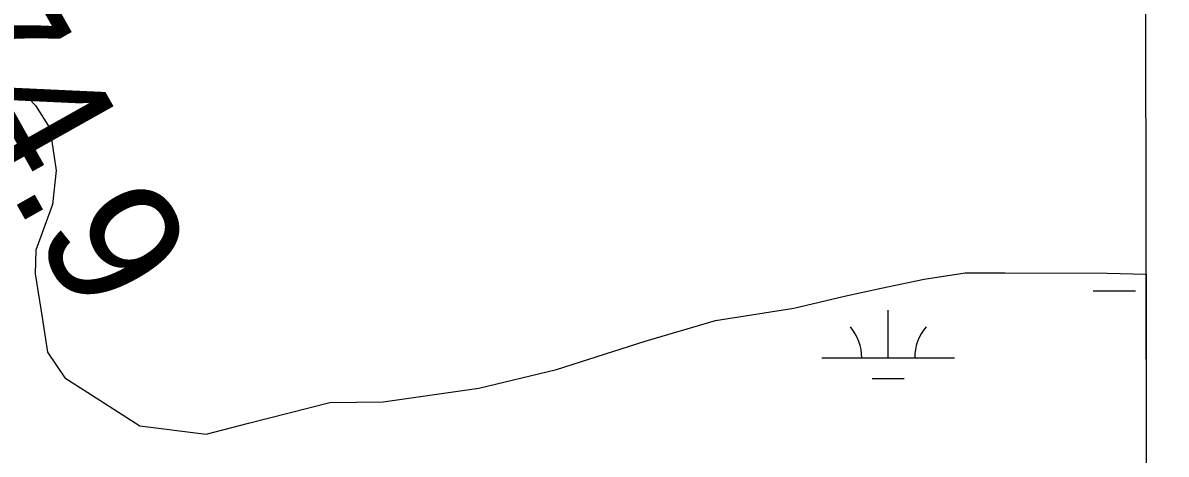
# Model space of a CAD drawing. Extents: x 3297772 to 3335630, y 634068 to 659439.
# Drawn here: x 3332590 to 3333452, y 649779 to 650105 of the extents above; entities that cross this region are included whole.
import ezdxf

# ---------------------------------------------------------------- set-up
doc = ezdxf.new("R2010")
doc.units = 0
for name, color, linetype in [('V-GRID-FRAM', 7, 'Continuous'), ('V-SURV-IDEN', 7, 'Continuous'), ('V-WETL-SWMP', 7, 'Continuous')]:
    doc.layers.add(name, color=color, linetype=linetype)

msp = doc.modelspace()

# ---------------------------------------------------------------- linework, layer by layer
at = {"layer": 'V-GRID-FRAM'}
msp.add_lwpolyline([(3301870.22, 657630.6), (3333425.54, 657662.73), (3333451.99, 639478.67), (3301880.8, 639446.53), (3301870.22, 657630.6)], dxfattribs=at)
at = {"layer": 'V-WETL-SWMP'}
for p, q in [((3332588.55, 650053.46), (3332599, 650042.46)), ((3332599, 650042.46), (3332609.96, 650025.19)), ((3332609.96, 650025.19), (3332614.63, 649993.27)), ((3332614.63, 649993.27), (3332611.99, 649967.64)), ((3332611.99, 649967.64), (3332599.39, 649933.13)), ((3332599.39, 649933.13), (3332598.85, 649915.35)), ((3332598.85, 649915.35), (3332604.04, 649882.39)), ((3333269.44, 649911.43), (3333300.31, 649916.1)), ((3333300.31, 649916.1), (3333330.65, 649916.07)), ((3333330.65, 649916.07), (3333407.54, 649915.98)), ((3333407.54, 649915.98), (3333436.81, 649915.02)), ((3333436.81, 649915.02), (3333437.07, 649731.62)), ((3333237, 649904.67), (3333269.44, 649911.43)), ((3333171.07, 649889.58), (3333209.27, 649898.43)), ((3333209.27, 649898.43), (3333237, 649904.67)), ((3333396.93, 649902.64), (3333428.93, 649902.64)), ((3333111.95, 649880.23), (3333171.07, 649889.58)), ((3332604.04, 649882.39), (3332608.19, 649856.23)), ((3333059.1, 649864.6), (3333111.95, 649880.23)), ((3333242.34, 649851.9), (3333242.34, 649887.9)), ((3332992.12, 649843.23), (3333059.1, 649864.6)), ((3332608.19, 649856.23), (3332621.25, 649836.86)), ((3333192.34, 649851.9), (3333292.34, 649851.9)), ((3332621.25, 649836.86), (3332638.5, 649825.86)), ((3332933.52, 649829.18), (3332992.12, 649843.23)), ((3333230.34, 649836.47), (3333254.34, 649836.47)), ((3332861.33, 649818.8), (3332933.52, 649829.18)), ((3332638.5, 649825.86), (3332677.7, 649800.7)), ((3332759.83, 649802.7), (3332821.05, 649818.32)), ((3332821.05, 649818.32), (3332861.33, 649818.8)), ((3332727.91, 649794.37), (3332759.83, 649802.7)), ((3332677.7, 649800.7), (3332727.91, 649794.37))]:
    msp.add_line(p, q, dxfattribs=at)
for centre, start, end in [((3333187.09, 649852.38), 359.22818, 40.77184), ((3333297.58, 649852.38), 139.22818, 180.77184)]:
    msp.add_arc(centre, 35.25, start, end, dxfattribs=at)

# ---------------------------------------------------------------- texts
at = {"layer": 'V-SURV-IDEN'}
msp.add_text('1221+74.9', height=100, rotation=299.33422, dxfattribs=at).set_placement((3332322.16, 650435.2))

doc.saveas('drawing.dxf')
